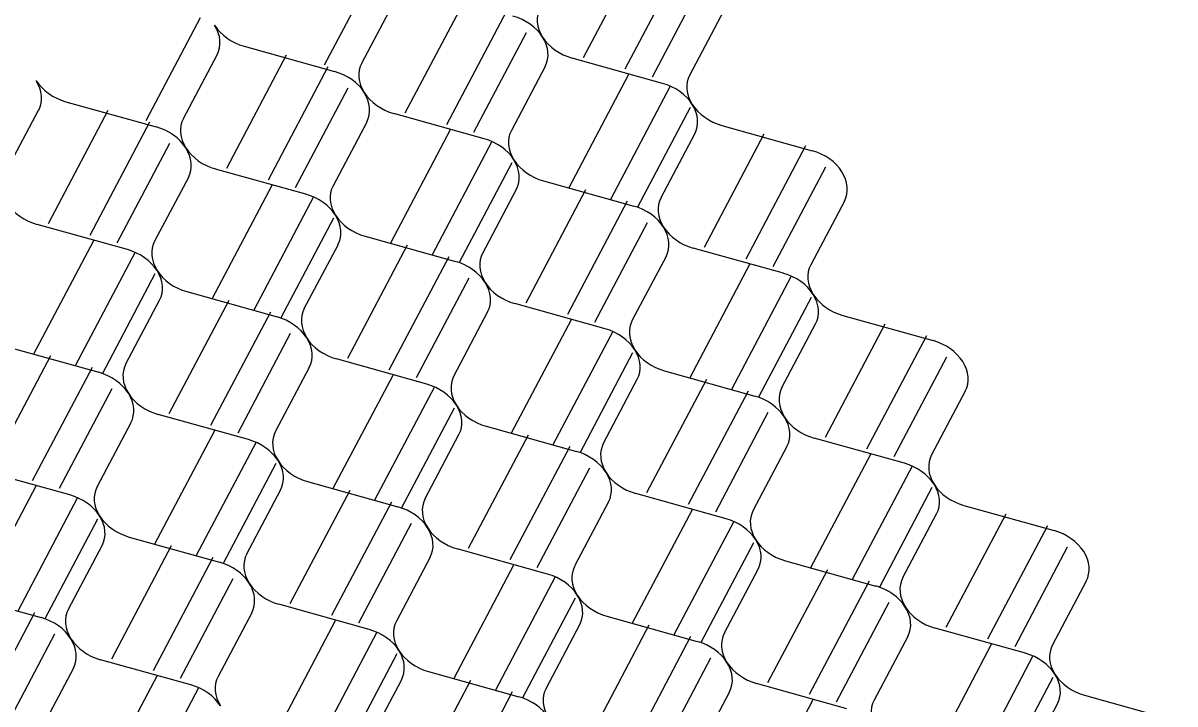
# Model space of a CAD drawing. Extents: x 638850 to 644908, y 297188 to 298900.
# Drawn here: x 639957.02 to 639999.6, y 297977.37 to 298002.55 of the extents above; entities that cross this region are included whole.
import ezdxf

# ---------------------------------------------------------------- set-up
doc = ezdxf.new("R2010")
doc.units = 0
doc.layers.add('2', color=7, linetype='Continuous')

msp = doc.modelspace()

# ---------------------------------------------------------------- linework, layer by layer
at = {"layer": '2'}
for p, q in [((639979.94, 298005.454), (639977.729, 298001.264)), ((639970.165, 298004.791), (639968.156, 298000.984)), ((639981.48, 298005.027), (639979.268, 298000.834)), ((639982.214, 298004.235), (639980.27, 298000.549)), ((639969.541, 298001.065), (639970.787, 298003.422)), ((639973.346, 298003.405), (639971.135, 297999.215)), ((639963.571, 298002.742), (639961.562, 297998.935)), ((639974.886, 298002.978), (639972.674, 297998.785)), ((639982.912, 298002.983), (639981.667, 298000.625)), ((639975.62, 298002.186), (639973.676, 297998.5)), ((639962.947, 297999.016), (639964.193, 298001.373)), ((639966.752, 298001.356), (639964.541, 297997.166)), ((639965.198, 298001.685), (639968.537, 298000.753)), ((639968.292, 298000.929), (639966.08, 297996.736)), ((639976.318, 298000.934), (639975.074, 297998.576)), ((639980.663, 298000.313), (639977.324, 298001.245)), ((639979.405, 298000.639), (639977.195, 297996.45)), ((639969.027, 298000.137), (639967.082, 297996.451)), ((639980.945, 298000.212), (639978.734, 297996.02)), ((639958.604, 297999.636), (639961.943, 297998.704)), ((639956.355, 297996.966), (639957.599, 297999.324)), ((639960.158, 297999.307), (639957.947, 297995.117)), ((639974.069, 297998.264), (639970.73, 297999.196)), ((639981.68, 297999.421), (639979.735, 297995.735)), ((639961.698, 297998.88), (639959.486, 297994.687)), ((639969.726, 297998.884), (639968.48, 297996.527)), ((639982.854, 297998.757), (639986.194, 297997.825)), ((639972.813, 297998.592), (639970.602, 297994.403)), ((639980.604, 297996.088), (639981.85, 297998.445)), ((639984.408, 297998.431), (639982.197, 297994.241)), ((639962.433, 297998.088), (639960.488, 297994.402)), ((639974.353, 297998.165), (639972.141, 297993.973)), ((639985.948, 297998.004), (639983.736, 297993.811)), ((639967.475, 297996.215), (639964.136, 297997.147)), ((639975.087, 297997.374), (639973.142, 297993.688)), ((639986.683, 297997.212), (639984.738, 297993.526)), ((639963.133, 297996.837), (639961.886, 297994.478)), ((639976.262, 297996.71), (639979.6, 297995.776)), ((639966.219, 297996.543), (639964.008, 297992.354)), ((639974.011, 297994.041), (639975.257, 297996.398)), ((639977.814, 297996.382), (639975.603, 297992.192)), ((639967.759, 297996.116), (639965.547, 297991.924)), ((639979.354, 297995.954), (639977.142, 297991.762)), ((639987.382, 297995.959), (639986.136, 297993.602)), ((639968.493, 297995.325), (639966.549, 297991.639)), ((639960.883, 297994.168), (639957.543, 297995.1)), ((639980.089, 297995.163), (639978.144, 297991.477)), ((639959.625, 297994.494), (639957.414, 297990.305)), ((639969.668, 297994.661), (639973.007, 297993.729)), ((639961.165, 297994.067), (639958.953, 297989.875)), ((639967.417, 297991.992), (639968.664, 297994.349)), ((639971.22, 297994.333), (639969.01, 297990.143)), ((639985.131, 297993.29), (639981.792, 297994.222)), ((639972.76, 297993.905), (639970.548, 297989.713)), ((639980.788, 297993.91), (639979.542, 297991.553)), ((639961.899, 297993.276), (639959.955, 297989.59)), ((639983.874, 297993.616), (639981.663, 297989.427)), ((639973.495, 297993.114), (639971.55, 297989.428)), ((639985.414, 297993.189), (639983.202, 297988.997)), ((639963.074, 297992.612), (639966.413, 297991.68)), ((639986.148, 297992.398), (639984.204, 297988.712)), ((639960.823, 297989.943), (639962.07, 297992.3)), ((639964.626, 297992.283), (639962.416, 297988.094)), ((639978.538, 297991.241), (639975.198, 297992.173)), ((639966.166, 297991.856), (639963.954, 297987.664)), ((639974.194, 297991.861), (639972.948, 297989.504)), ((639977.28, 297991.567), (639975.069, 297987.377)), ((639987.323, 297991.734), (639990.662, 297990.802)), ((639966.901, 297991.065), (639964.956, 297987.379)), ((639978.82, 297991.14), (639976.608, 297986.948)), ((639985.072, 297989.065), (639986.319, 297991.422)), ((639988.875, 297991.406), (639986.665, 297987.216)), ((639990.415, 297990.978), (639988.203, 297986.786)), ((639958.032, 297990.234), (639955.822, 297986.045)), ((639956.48, 297990.563), (639959.819, 297989.631)), ((639979.554, 297990.348), (639977.61, 297986.662)), ((639959.572, 297989.807), (639957.361, 297985.615)), ((639967.6, 297989.812), (639966.354, 297987.455)), ((639971.944, 297989.192), (639968.604, 297990.124)), ((639991.15, 297990.187), (639989.205, 297986.501)), ((639970.686, 297989.518), (639968.475, 297985.328)), ((639978.478, 297987.016), (639979.725, 297989.373)), ((639980.729, 297989.685), (639984.068, 297988.753)), ((639960.307, 297989.016), (639958.362, 297985.33)), ((639972.226, 297989.091), (639970.014, 297984.899)), ((639982.282, 297989.358), (639980.072, 297985.169)), ((639983.822, 297988.931), (639981.61, 297984.739)), ((639991.849, 297988.934), (639990.603, 297986.577)), ((639972.961, 297988.299), (639971.016, 297984.613)), ((639984.557, 297988.14), (639982.612, 297984.454)), ((639961.006, 297987.763), (639959.76, 297985.406)), ((639965.35, 297987.143), (639962.011, 297988.075)), ((639964.093, 297987.471), (639961.883, 297983.281)), ((639971.885, 297984.967), (639973.132, 297987.326)), ((639975.688, 297987.309), (639973.478, 297983.12)), ((639974.135, 297987.636), (639977.474, 297986.704)), ((639965.633, 297987.044), (639963.421, 297982.852)), ((639977.228, 297986.882), (639975.017, 297982.69)), ((639985.256, 297986.887), (639984.01, 297984.53)), ((639989.599, 297986.265), (639986.26, 297987.199)), ((639988.344, 297986.592), (639986.133, 297982.402)), ((639958.756, 297985.094), (639955.417, 297986.026)), ((639966.368, 297986.252), (639964.423, 297982.566)), ((639977.963, 297986.091), (639976.018, 297982.405)), ((639989.884, 297986.165), (639987.672, 297981.973)), ((639967.542, 297985.589), (639970.881, 297984.657)), ((639957.499, 297985.422), (639955.289, 297981.232)), ((639965.292, 297982.92), (639966.538, 297985.277)), ((639969.095, 297985.26), (639966.884, 297981.071)), ((639983.006, 297984.218), (639979.667, 297985.15)), ((639990.619, 297985.373), (639988.674, 297981.687)), ((639959.039, 297984.995), (639956.827, 297980.803)), ((639970.635, 297984.833), (639968.423, 297980.641)), ((639978.662, 297984.838), (639977.416, 297982.481)), ((639991.793, 297984.71), (639995.13, 297983.779)), ((639981.75, 297984.543), (639979.539, 297980.353)), ((639989.543, 297982.041), (639990.787, 297984.399)), ((639993.345, 297984.381), (639991.135, 297980.192)), ((639959.774, 297984.203), (639957.829, 297980.517)), ((639971.369, 297984.042), (639969.424, 297980.356)), ((639983.29, 297984.116), (639981.078, 297979.924)), ((639994.885, 297983.954), (639992.674, 297979.762)), ((639960.948, 297983.54), (639964.288, 297982.608)), ((639958.698, 297980.871), (639959.944, 297983.228)), ((639962.503, 297983.21), (639960.292, 297979.02)), ((639976.412, 297982.169), (639973.073, 297983.101)), ((639984.025, 297983.324), (639982.08, 297979.638)), ((639995.62, 297983.163), (639993.675, 297979.477)), ((639964.043, 297982.783), (639961.831, 297978.591)), ((639972.069, 297982.789), (639970.822, 297980.432)), ((639985.199, 297982.661), (639988.538, 297981.728)), ((639975.156, 297982.494), (639972.946, 297978.304)), ((639982.949, 297979.992), (639984.193, 297982.35)), ((639986.751, 297982.332), (639984.541, 297978.143)), ((639964.777, 297981.992), (639962.833, 297978.306)), ((639976.696, 297982.067), (639974.484, 297977.875)), ((639988.292, 297981.905), (639986.08, 297977.713)), ((639996.319, 297981.91), (639995.073, 297979.553)), ((639954.354, 297981.491), (639957.694, 297980.558)), ((639977.431, 297981.275), (639975.486, 297977.589)), ((639969.818, 297980.119), (639966.479, 297981.052)), ((639989.026, 297981.114), (639987.081, 297977.428)), ((639957.449, 297980.734), (639955.237, 297976.542)), ((639965.475, 297980.74), (639964.23, 297978.382)), ((639968.562, 297980.445), (639966.352, 297976.255)), ((639978.605, 297980.612), (639981.945, 297979.679)), ((639970.102, 297980.018), (639967.89, 297975.826)), ((639976.355, 297977.943), (639977.601, 297980.3)), ((639980.158, 297980.283), (639977.947, 297976.093)), ((639994.069, 297979.24), (639990.73, 297980.173)), ((639958.183, 297979.942), (639956.239, 297976.256)), ((639981.698, 297979.856), (639979.486, 297975.664)), ((639989.725, 297979.861), (639988.479, 297977.504)), ((639992.812, 297979.569), (639990.602, 297975.379)), ((639970.837, 297979.226), (639968.892, 297975.54)), ((639963.224, 297978.07), (639959.885, 297979.003)), ((639982.432, 297979.064), (639980.488, 297975.378)), ((639994.352, 297979.142), (639992.14, 297974.95)), ((639958.881, 297978.691), (639957.637, 297976.333)), ((639961.968, 297978.396), (639959.758, 297974.206)), ((639972.011, 297978.563), (639975.351, 297977.63)), ((639995.087, 297978.35), (639993.142, 297974.664)), ((639963.509, 297977.969), (639961.297, 297973.776)), ((639969.761, 297975.894), (639971.007, 297978.251)), ((639973.565, 297978.236), (639971.354, 297974.046)), ((639987.475, 297977.191), (639984.136, 297978.124)), ((639975.105, 297977.809), (639972.893, 297973.617)), ((639983.133, 297977.814), (639981.885, 297975.455)), ((639986.218, 297977.52), (639984.008, 297973.33)), ((639996.261, 297977.687), (639999.599, 297976.752)), ((639994.011, 297975.018), (639995.257, 297977.375))]:
    msp.add_line(p, q, dxfattribs=at)
for centre, start_param, end_param in [((639977.579, 298002.444), 6.186654, 7.077676), ((639974.875, 298001.604), 3.936083, 4.827105), ((639962.75, 298002.042), 3.045062, 3.936083), ((639965.454, 298002.883), 0.794491, 1.685512), ((639977.579, 298002.444), 0.794491, 1.685512), ((639974.875, 298001.604), 3.045062, 3.936083), ((639970.986, 298000.395), 6.186654, 7.077676), ((639968.281, 297999.555), 3.936083, 4.827105), ((639983.11, 297999.956), 6.186654, 7.077676), ((639956.156, 297999.994), 3.045062, 3.936083), ((639958.861, 298000.834), 0.794491, 1.685512), ((639980.406, 297999.116), 3.936083, 4.827105), ((639968.281, 297999.555), 3.045062, 3.936083), ((639970.986, 298000.395), 0.794491, 1.685512), ((639980.406, 297999.116), 3.045062, 3.936083), ((639983.11, 297999.956), 0.794491, 1.685512), ((639964.392, 297998.346), 6.186654, 7.077676), ((639961.688, 297997.506), 3.936083, 4.827105), ((639976.517, 297997.907), 6.186654, 7.077676), ((639961.688, 297997.506), 3.045062, 3.936083), ((639964.392, 297998.346), 0.794491, 1.685512), ((639973.813, 297997.067), 3.936083, 4.827105), ((639973.813, 297997.067), 3.045062, 3.936083), ((639976.517, 297997.907), 0.794491, 1.685512), ((639985.937, 297996.628), 3.936083, 4.827105), ((639985.937, 297996.628), 3.045062, 3.936083), ((639967.219, 297995.018), 3.936083, 4.827105), ((639969.923, 297995.859), 6.186654, 7.077676), ((639957.798, 297996.297), 0.794491, 1.685512), ((639979.344, 297994.579), 3.936083, 4.827105), ((639982.048, 297995.42), 6.186654, 7.077676), ((639967.219, 297995.018), 3.045062, 3.936083), ((639969.923, 297995.859), 0.794491, 1.685512), ((639979.344, 297994.579), 3.045062, 3.936083), ((639982.048, 297995.42), 0.794491, 1.685512), ((639963.33, 297993.81), 6.186654, 7.077676), ((639960.625, 297992.969), 3.936083, 4.827105), ((639972.75, 297992.531), 3.936083, 4.827105), ((639975.454, 297993.371), 6.186654, 7.077676), ((639960.625, 297992.969), 3.045062, 3.936083), ((639963.33, 297993.81), 0.794491, 1.685512), ((639984.875, 297992.092), 3.936083, 4.827105), ((639987.579, 297992.932), 6.186654, 7.077676), ((639975.454, 297993.371), 0.794491, 1.685512), ((639972.75, 297992.531), 3.045062, 3.936083), ((639984.875, 297992.092), 3.045062, 3.936083), ((639987.579, 297992.932), 0.794491, 1.685512), ((639968.861, 297991.322), 6.186654, 7.077676), ((639966.156, 297990.482), 3.936083, 4.827105), ((639980.986, 297990.883), 6.186654, 7.077676), ((639978.281, 297990.043), 3.936083, 4.827105), ((639966.156, 297990.482), 3.045062, 3.936083), ((639968.861, 297991.322), 0.794491, 1.685512), ((639990.406, 297989.604), 3.936083, 4.827105), ((639978.281, 297990.043), 3.045062, 3.936083), ((639980.986, 297990.883), 0.794491, 1.685512), ((639962.267, 297989.273), 6.186654, 7.077676), ((639990.406, 297989.604), 3.045062, 3.936083), ((639959.563, 297988.433), 3.936083, 4.827105), ((639974.392, 297988.834), 6.186654, 7.077676), ((639971.688, 297987.994), 3.936083, 4.827105), ((639986.517, 297988.396), 6.186654, 7.077676), ((639962.267, 297989.273), 0.794491, 1.685512), ((639959.563, 297988.433), 3.045062, 3.936083), ((639983.812, 297987.555), 3.936083, 4.827105), ((639971.688, 297987.994), 3.045062, 3.936083), ((639974.392, 297988.834), 0.794491, 1.685512), ((639983.812, 297987.555), 3.045062, 3.936083), ((639986.517, 297988.396), 0.794491, 1.685512), ((639967.798, 297986.786), 6.186654, 7.077676), ((639965.094, 297985.945), 3.936083, 4.827105), ((639979.923, 297986.347), 6.186654, 7.077676), ((639977.219, 297985.507), 3.936083, 4.827105), ((639992.048, 297985.908), 6.186654, 7.077676), ((639965.094, 297985.945), 3.045062, 3.936083), ((639967.798, 297986.786), 0.794491, 1.685512), ((639989.344, 297985.068), 3.936083, 4.827105), ((639979.923, 297986.347), 0.794491, 1.685512), ((639977.219, 297985.507), 3.045062, 3.936083), ((639961.205, 297984.737), 6.186654, 7.077676), ((639989.344, 297985.068), 3.045062, 3.936083), ((639992.048, 297985.908), 0.794491, 1.685512), ((639958.5, 297983.897), 3.936083, 4.827105), ((639973.33, 297984.298), 6.186654, 7.077676), ((639958.5, 297983.897), 3.045062, 3.936083), ((639961.205, 297984.737), 0.794491, 1.685512), ((639970.625, 297983.458), 3.936083, 4.827105), ((639985.454, 297983.859), 6.186654, 7.077676), ((639970.625, 297983.458), 3.045062, 3.936083), ((639973.33, 297984.298), 0.794491, 1.685512), ((639982.75, 297983.019), 3.936083, 4.827105), ((639982.75, 297983.019), 3.045062, 3.936083), ((639985.454, 297983.859), 0.794491, 1.685512), ((639994.875, 297982.58), 3.936083, 4.827105), ((639994.875, 297982.58), 3.045062, 3.936083), ((639964.032, 297981.409), 3.936083, 4.827105), ((639966.736, 297982.249), 6.186654, 7.077676), ((639976.156, 297980.97), 3.936083, 4.827105), ((639978.861, 297981.81), 6.186654, 7.077676), ((639966.736, 297982.249), 0.794491, 1.685512), ((639964.032, 297981.409), 3.045062, 3.936083), ((639988.281, 297980.531), 3.936083, 4.827105), ((639990.986, 297981.371), 6.186654, 7.077676), ((639976.156, 297980.97), 3.045062, 3.936083), ((639978.861, 297981.81), 0.794491, 1.685512), ((639960.142, 297980.2), 6.186654, 7.077676), ((639988.281, 297980.531), 3.045062, 3.936083), ((639990.986, 297981.371), 0.794491, 1.685512), ((639957.438, 297979.36), 3.936083, 4.827105), ((639972.267, 297979.762), 6.186654, 7.077676), ((639969.563, 297978.921), 3.936083, 4.827105), ((639960.142, 297980.2), 0.794491, 1.685512), ((639957.438, 297979.36), 3.045062, 3.936083), ((639981.688, 297978.482), 3.936083, 4.827105), ((639984.392, 297979.323), 6.186654, 7.077676), ((639969.563, 297978.921), 3.045062, 3.936083), ((639972.267, 297979.762), 0.794491, 1.685512), ((639993.812, 297978.044), 3.936083, 4.827105), ((639996.517, 297978.884), 6.186654, 7.077676), ((639984.392, 297979.323), 0.794491, 1.685512), ((639981.688, 297978.482), 3.045062, 3.936083), ((639965.673, 297977.713), 6.186654, 7.077676), ((639993.812, 297978.044), 3.045062, 3.936083), ((639996.517, 297978.884), 0.794491, 1.685512), ((639962.969, 297976.872), 3.936083, 4.827105), ((639977.798, 297977.274), 6.186654, 7.077676), ((639975.094, 297976.434), 3.936083, 4.827105), ((639989.923, 297976.835), 6.186654, 7.077676)]:
    msp.add_ellipse(centre, major_axis=(-1.492, 0.562), ratio=0.764477, start_param=start_param, end_param=end_param, dxfattribs=at)

doc.saveas('drawing.dxf')
